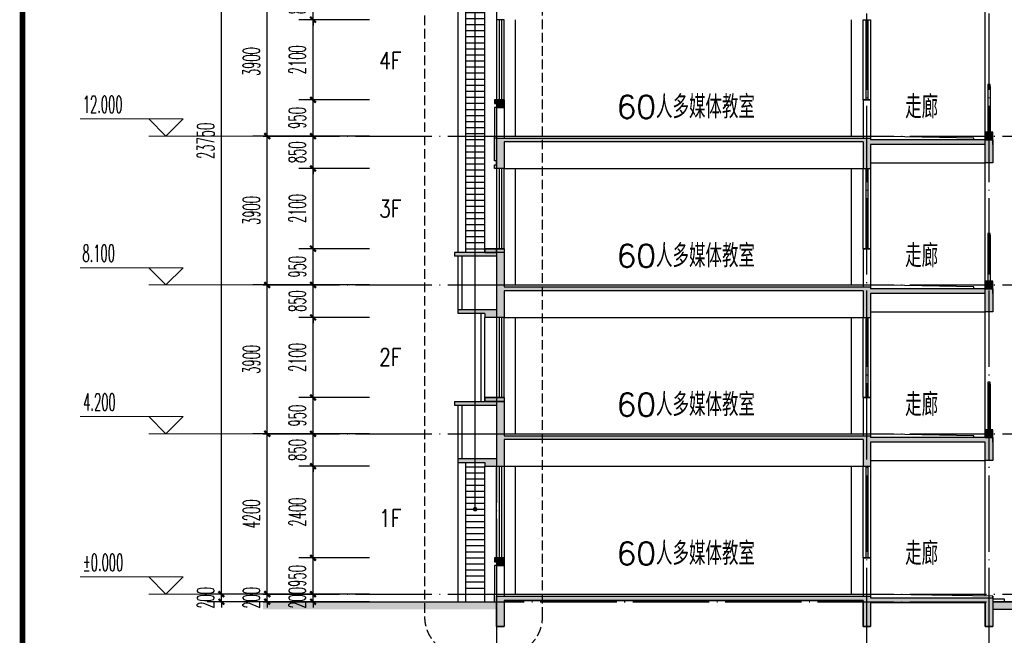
# Model space of a CAD drawing. Extents: x 1779708 to 7299578, y -1121471 to 88434.
# Tile 604 of 656: x 5621164 to 5646946, y -1006638 to -990508. Entities that reach past the tile are written whole.
import ezdxf

# ---------------------------------------------------------------- set-up
doc = ezdxf.new("R2010")
doc.units = 0
doc.header["$LTSCALE"] = 1000
doc.header["$MEASUREMENT"] = 0
doc.linetypes.add('DASH', pattern=[0.35, 0.25, -0.1])
doc.linetypes.add('DOTE', pattern=[2.42, 2, -0.2, 0.02, -0.2])
doc.layers.get('0').update_dxf_attribs({"linetype": 'CONTINUOUS'})
doc.layers.get('Defpoints').update_dxf_attribs({"linetype": 'CONTINUOUS'})
doc.layers.add('DIM_ELEV', color=3, linetype='CONTINUOUS', lineweight=13)
for name, color, linetype in [('DIM_IDEN', 3, 'CONTINUOUS'), ('DIM_LEAD', 3, 'CONTINUOUS'), ('DOTE', 1, 'DOTE'), ('PUB_DIM', 3, 'CONTINUOUS'), ('PUB_TEXT', 7, 'CONTINUOUS'), ('PUB_TITLE', 4, 'CONTINUOUS'), ('SPACE', 7, 'CONTINUOUS'), ('WALL', 255, 'CONTINUOUS'), ('WINDOW', 2, 'CONTINUOUS'), ('修改', 6, 'CONTINUOUS'), ('可见线', 6, 'CONTINUOUS'), ('填充细线', 8, 'CONTINUOUS'), ('栏杆', 6, 'CONTINUOUS'), ('立面中线', 140, 'CONTINUOUS'), ('立面细线', 114, 'CONTINUOUS')]:
    doc.layers.add(name, color=color, linetype=linetype)
doc.styles.add('_TCH_DIM', font='SIMPLEX.shx', dxfattribs={"width": 0.7, "bigfont": 'GBCBIG.shx'})
doc.styles.add('_TCH_DIM_T3', font='SIMPLEX.shx', dxfattribs={"width": 0.494118, "bigfont": 'GBCBIG.shx'})
doc.styles.add('_TCH_SPACE', font='SIMPLEX', dxfattribs={"height": 5, "bigfont": 'GBCBIG'})
doc.styles.add('dim_font', font='SIMPLEX.shx', dxfattribs={"width": 0.8})
doc.dimstyles.new('_TCH_ARCH&&150', dxfattribs={"dimtxt": 446.25, "dimasz": 150, "dimexe": 375, "dimexo": 450, "dimgap": 189.375, "dimtad": 1, "dimdec": 0, "dimzin": 0, "dimdsep": 46, "dimtxsty": '_TCH_DIM_T3', "dimblk": 'ARCHTICK', "dimcen": 0.09, "dimdle": 225, "dimclrt": 7, "dimazin": 2, "dimtfac": 1, "dimtdec": 0, "dimtix": 1, "dimtmove": 2, "dimatfit": 3, "dimfxl": 250, "dimtolj": 1, "dimtzin": 0, "dimarcsym": 0})
pattern_1 = [(180, (-145043.2, 496534.65), (-1e-14, -158.75), [])]

# ---------------------------------------------------------------- blocks, each defined once
blk = doc.blocks.new('A$C36B43F05')
at = {"layer": 'PUB_TITLE', "const_width": 150}
blk.add_lwpolyline([(1500, 1500), (124650, 1500), (124650, 174600), (1500, 174600)], close=True, dxfattribs=at)
blk = doc.blocks.new('_ArchTick')
at = {"color": 0, "linetype": 'ByBlock', "const_width": 0.4}
blk.add_lwpolyline([(-0.5, -0.5), (0.5, 0.5)], dxfattribs=at)
blk = doc.blocks.new('*D286')
at = {"layer": 'Defpoints', "color": 0, "transparency": 16777216}
for p in [(5626445, -1005558), (5628378, -1005558), (5628378, -1005758)]:
    blk.add_point(p, dxfattribs=at)
at = {"layer": 'PUB_DIM', "color": 0, "lineweight": -2, "transparency": 16777216}
for p, q in [((5626445, -1005558), (5626445, -1005408)), ((5627928, -1005558), (5626070, -1005558)), ((5626445, -1005758), (5626445, -1005558)), ((5627928, -1005758), (5626070, -1005758)), ((5626445, -1005758), (5626445, -1005908))]:
    blk.add_line(p, q, dxfattribs=at)
at = {"layer": 'PUB_DIM', "color": 0, "lineweight": -2, "transparency": 16777216, "xscale": 150, "yscale": 150, "zscale": 150}
for p, rotation in [((5626445, -1005558), 270), ((5626445, -1005758), 90)]:
    blk.add_blockref('_ArchTick', p, dxfattribs=dict(at, rotation=rotation))
at = {"layer": 'PUB_DIM', "color": 7, "transparency": 16777216, "insert": (5626033, -1005658), "char_height": 446.2, "attachment_point": 5, "rotation": 90, "style": '_TCH_DIM_T3'}
blk.add_mtext('\\A1;200', dxfattribs=at)
blk = doc.blocks.new('*D287')
at = {"layer": 'Defpoints', "color": 0, "transparency": 16777216}
for p in [(5626445, -981808), (5628378, -981808), (5628378, -1005558)]:
    blk.add_point(p, dxfattribs=at)
at = {"layer": 'PUB_DIM', "color": 0, "lineweight": -2, "transparency": 16777216}
for p, q in [((5626445, -1005783), (5626445, -981583)), ((5627928, -981808), (5626070, -981808)), ((5627928, -1005558), (5626070, -1005558))]:
    blk.add_line(p, q, dxfattribs=at)
at = {"layer": 'PUB_DIM', "color": 0, "lineweight": -2, "transparency": 16777216, "xscale": 150, "yscale": 150, "zscale": 150}
for p, rotation in [((5626445, -981808), 90), ((5626445, -1005558), 270)]:
    blk.add_blockref('_ArchTick', p, dxfattribs=dict(at, rotation=rotation))
at = {"layer": 'PUB_DIM', "color": 7, "transparency": 16777216, "insert": (5626033, -993683), "char_height": 446.2, "attachment_point": 5, "rotation": 90, "style": '_TCH_DIM_T3'}
blk.add_mtext('\\A1;23750', dxfattribs=at)
blk = doc.blocks.new('*D288')
at = {"layer": 'Defpoints', "color": 0, "transparency": 16777216}
for p in [(5627645, -1005558), (5629578, -1005558), (5629578, -1005758)]:
    blk.add_point(p, dxfattribs=at)
at = {"layer": 'PUB_DIM', "color": 0, "lineweight": -2, "transparency": 16777216}
for p, q in [((5627645, -1005558), (5627645, -1005408)), ((5629128, -1005558), (5627270, -1005558)), ((5627645, -1005758), (5627645, -1005558)), ((5629128, -1005758), (5627270, -1005758)), ((5627645, -1005758), (5627645, -1005908))]:
    blk.add_line(p, q, dxfattribs=at)
at = {"layer": 'PUB_DIM', "color": 0, "lineweight": -2, "transparency": 16777216, "xscale": 150, "yscale": 150, "zscale": 150}
for p, rotation in [((5627645, -1005558), 270), ((5627645, -1005758), 90)]:
    blk.add_blockref('_ArchTick', p, dxfattribs=dict(at, rotation=rotation))
at = {"layer": 'PUB_DIM', "color": 7, "transparency": 16777216, "insert": (5627233, -1005658), "char_height": 446.2, "attachment_point": 5, "rotation": 90, "style": '_TCH_DIM_T3'}
blk.add_mtext('\\A1;200', dxfattribs=at)
blk = doc.blocks.new('*D289')
at = {"layer": 'Defpoints', "color": 0, "transparency": 16777216}
for p in [(5627645, -1001358), (5629578, -1001358), (5629578, -1005558)]:
    blk.add_point(p, dxfattribs=at)
at = {"layer": 'PUB_DIM', "color": 0, "lineweight": -2, "transparency": 16777216}
for p, q in [((5629128, -1001358), (5627270, -1001358)), ((5627645, -1005783), (5627645, -1001133)), ((5629128, -1005558), (5627270, -1005558))]:
    blk.add_line(p, q, dxfattribs=at)
at = {"layer": 'PUB_DIM', "color": 0, "lineweight": -2, "transparency": 16777216, "xscale": 150, "yscale": 150, "zscale": 150}
for p, rotation in [((5627645, -1001358), 90), ((5627645, -1005558), 270)]:
    blk.add_blockref('_ArchTick', p, dxfattribs=dict(at, rotation=rotation))
at = {"layer": 'PUB_DIM', "color": 7, "transparency": 16777216, "insert": (5627233, -1003458), "char_height": 446.2, "attachment_point": 5, "rotation": 90, "style": '_TCH_DIM_T3'}
blk.add_mtext('\\A1;4200', dxfattribs=at)
blk = doc.blocks.new('*D290')
at = {"layer": 'Defpoints', "color": 0, "transparency": 16777216}
for p in [(5627645, -997458), (5629578, -997458), (5629578, -1001358)]:
    blk.add_point(p, dxfattribs=at)
at = {"layer": 'PUB_DIM', "color": 0, "lineweight": -2, "transparency": 16777216}
for p, q in [((5627645, -1001583), (5627645, -997233)), ((5629128, -997458), (5627270, -997458)), ((5629128, -1001358), (5627270, -1001358))]:
    blk.add_line(p, q, dxfattribs=at)
at = {"layer": 'PUB_DIM', "color": 0, "lineweight": -2, "transparency": 16777216, "xscale": 150, "yscale": 150, "zscale": 150}
for p, rotation in [((5627645, -997458), 90), ((5627645, -1001358), 270)]:
    blk.add_blockref('_ArchTick', p, dxfattribs=dict(at, rotation=rotation))
at = {"layer": 'PUB_DIM', "color": 7, "transparency": 16777216, "insert": (5627233, -999408), "char_height": 446.2, "attachment_point": 5, "rotation": 90, "style": '_TCH_DIM_T3'}
blk.add_mtext('\\A1;3900', dxfattribs=at)
blk = doc.blocks.new('*D291')
at = {"layer": 'Defpoints', "color": 0, "transparency": 16777216}
for p in [(5627645, -993558), (5629578, -993558), (5629578, -997458)]:
    blk.add_point(p, dxfattribs=at)
at = {"layer": 'PUB_DIM', "color": 0, "lineweight": -2, "transparency": 16777216}
for p, q in [((5627645, -997683), (5627645, -993333)), ((5629128, -993558), (5627270, -993558)), ((5629128, -997458), (5627270, -997458))]:
    blk.add_line(p, q, dxfattribs=at)
at = {"layer": 'PUB_DIM', "color": 0, "lineweight": -2, "transparency": 16777216, "xscale": 150, "yscale": 150, "zscale": 150}
for p, rotation in [((5627645, -993558), 90), ((5627645, -997458), 270)]:
    blk.add_blockref('_ArchTick', p, dxfattribs=dict(at, rotation=rotation))
at = {"layer": 'PUB_DIM', "color": 7, "transparency": 16777216, "insert": (5627233, -995508), "char_height": 446.2, "attachment_point": 5, "rotation": 90, "style": '_TCH_DIM_T3'}
blk.add_mtext('\\A1;3900', dxfattribs=at)
blk = doc.blocks.new('*D292')
at = {"layer": 'Defpoints', "color": 0, "transparency": 16777216}
for p in [(5627645, -989658), (5629578, -989658), (5629578, -993558)]:
    blk.add_point(p, dxfattribs=at)
at = {"layer": 'PUB_DIM', "color": 0, "lineweight": -2, "transparency": 16777216}
for p, q in [((5627645, -993783), (5627645, -989433)), ((5629128, -989658), (5627270, -989658)), ((5629128, -993558), (5627270, -993558))]:
    blk.add_line(p, q, dxfattribs=at)
at = {"layer": 'PUB_DIM', "color": 0, "lineweight": -2, "transparency": 16777216, "xscale": 150, "yscale": 150, "zscale": 150}
for p, rotation in [((5627645, -989658), 90), ((5627645, -993558), 270)]:
    blk.add_blockref('_ArchTick', p, dxfattribs=dict(at, rotation=rotation))
at = {"layer": 'PUB_DIM', "color": 7, "transparency": 16777216, "insert": (5627233, -991608), "char_height": 446.2, "attachment_point": 5, "rotation": 90, "style": '_TCH_DIM_T3'}
blk.add_mtext('\\A1;3900', dxfattribs=at)
blk = doc.blocks.new('*D3740')
at = {"layer": 'Defpoints', "color": 0, "transparency": 16777216}
for p in [(5628845, -1005558), (5630778, -1005558), (5630778, -1005758)]:
    blk.add_point(p, dxfattribs=at)
at = {"layer": 'PUB_DIM', "color": 0, "lineweight": -2, "transparency": 16777216}
for p, q in [((5628845, -1005558), (5628845, -1005408)), ((5630328, -1005558), (5628470, -1005558)), ((5628845, -1005758), (5628845, -1005558)), ((5630328, -1005758), (5628470, -1005758)), ((5628845, -1005758), (5628845, -1005908))]:
    blk.add_line(p, q, dxfattribs=at)
at = {"layer": 'PUB_DIM', "color": 0, "lineweight": -2, "transparency": 16777216, "xscale": 150, "yscale": 150, "zscale": 150}
for p, rotation in [((5628845, -1005558), 270), ((5628845, -1005758), 90)]:
    blk.add_blockref('_ArchTick', p, dxfattribs=dict(at, rotation=rotation))
at = {"layer": 'PUB_DIM', "color": 7, "transparency": 16777216, "insert": (5628433, -1005658), "char_height": 446.2, "attachment_point": 5, "rotation": 90, "style": '_TCH_DIM_T3'}
blk.add_mtext('\\A1;200', dxfattribs=at)
blk = doc.blocks.new('*D3741')
at = {"layer": 'Defpoints', "color": 0, "transparency": 16777216}
for p in [(5628845, -1004608), (5630778, -1004608), (5630778, -1005558)]:
    blk.add_point(p, dxfattribs=at)
at = {"layer": 'PUB_DIM', "color": 0, "lineweight": -2, "transparency": 16777216}
for p, q in [((5628845, -1005783), (5628845, -1004383)), ((5630328, -1004608), (5628470, -1004608)), ((5630328, -1005558), (5628470, -1005558))]:
    blk.add_line(p, q, dxfattribs=at)
at = {"layer": 'PUB_DIM', "color": 0, "lineweight": -2, "transparency": 16777216, "xscale": 150, "yscale": 150, "zscale": 150}
for p, rotation in [((5628845, -1004608), 90), ((5628845, -1005558), 270)]:
    blk.add_blockref('_ArchTick', p, dxfattribs=dict(at, rotation=rotation))
at = {"layer": 'PUB_DIM', "color": 7, "transparency": 16777216, "insert": (5628433, -1005083), "char_height": 446.2, "attachment_point": 5, "rotation": 90, "style": '_TCH_DIM_T3'}
blk.add_mtext('\\A1;950', dxfattribs=at)
blk = doc.blocks.new('*D3742')
at = {"layer": 'Defpoints', "color": 0, "transparency": 16777216}
for p in [(5628845, -1002208), (5630778, -1002208), (5630778, -1004608)]:
    blk.add_point(p, dxfattribs=at)
at = {"layer": 'PUB_DIM', "color": 0, "lineweight": -2, "transparency": 16777216}
for p, q in [((5628845, -1004833), (5628845, -1001983)), ((5630328, -1002208), (5628470, -1002208)), ((5630328, -1004608), (5628470, -1004608))]:
    blk.add_line(p, q, dxfattribs=at)
at = {"layer": 'PUB_DIM', "color": 0, "lineweight": -2, "transparency": 16777216, "xscale": 150, "yscale": 150, "zscale": 150}
for p, rotation in [((5628845, -1002208), 90), ((5628845, -1004608), 270)]:
    blk.add_blockref('_ArchTick', p, dxfattribs=dict(at, rotation=rotation))
at = {"layer": 'PUB_DIM', "color": 7, "transparency": 16777216, "insert": (5628433, -1003408), "char_height": 446.2, "attachment_point": 5, "rotation": 90, "style": '_TCH_DIM_T3'}
blk.add_mtext('\\A1;2400', dxfattribs=at)
blk = doc.blocks.new('*D3743')
at = {"layer": 'Defpoints', "color": 0, "transparency": 16777216}
for p in [(5628845, -1001358), (5630778, -1001358), (5630778, -1002208)]:
    blk.add_point(p, dxfattribs=at)
at = {"layer": 'PUB_DIM', "color": 0, "lineweight": -2, "transparency": 16777216}
for p, q in [((5630328, -1001358), (5628470, -1001358)), ((5628845, -1001358), (5628845, -1001208)), ((5628845, -1002208), (5628845, -1001358)), ((5630328, -1002208), (5628470, -1002208)), ((5628845, -1002208), (5628845, -1002358))]:
    blk.add_line(p, q, dxfattribs=at)
at = {"layer": 'PUB_DIM', "color": 0, "lineweight": -2, "transparency": 16777216, "xscale": 150, "yscale": 150, "zscale": 150}
for p, rotation in [((5628845, -1001358), 270), ((5628845, -1002208), 90)]:
    blk.add_blockref('_ArchTick', p, dxfattribs=dict(at, rotation=rotation))
at = {"layer": 'PUB_DIM', "color": 7, "transparency": 16777216, "insert": (5628433, -1001783), "char_height": 446.2, "attachment_point": 5, "rotation": 90, "style": '_TCH_DIM_T3'}
blk.add_mtext('\\A1;850', dxfattribs=at)
blk = doc.blocks.new('*D3744')
at = {"layer": 'Defpoints', "color": 0, "transparency": 16777216}
for p in [(5628845, -1000408), (5630778, -1000408), (5630778, -1001358)]:
    blk.add_point(p, dxfattribs=at)
at = {"layer": 'PUB_DIM', "color": 0, "lineweight": -2, "transparency": 16777216}
for p, q in [((5628845, -1001583), (5628845, -1000183)), ((5630328, -1000408), (5628470, -1000408)), ((5630328, -1001358), (5628470, -1001358))]:
    blk.add_line(p, q, dxfattribs=at)
at = {"layer": 'PUB_DIM', "color": 0, "lineweight": -2, "transparency": 16777216, "xscale": 150, "yscale": 150, "zscale": 150}
for p, rotation in [((5628845, -1000408), 90), ((5628845, -1001358), 270)]:
    blk.add_blockref('_ArchTick', p, dxfattribs=dict(at, rotation=rotation))
at = {"layer": 'PUB_DIM', "color": 7, "transparency": 16777216, "insert": (5628433, -1000883), "char_height": 446.2, "attachment_point": 5, "rotation": 90, "style": '_TCH_DIM_T3'}
blk.add_mtext('\\A1;950', dxfattribs=at)
blk = doc.blocks.new('*D3745')
at = {"layer": 'Defpoints', "color": 0, "transparency": 16777216}
for p in [(5628845, -998308), (5630778, -998308), (5630778, -1000408)]:
    blk.add_point(p, dxfattribs=at)
at = {"layer": 'PUB_DIM', "color": 0, "lineweight": -2, "transparency": 16777216}
for p, q in [((5628845, -1000633), (5628845, -998083)), ((5630328, -998308), (5628470, -998308)), ((5630328, -1000408), (5628470, -1000408))]:
    blk.add_line(p, q, dxfattribs=at)
at = {"layer": 'PUB_DIM', "color": 0, "lineweight": -2, "transparency": 16777216, "xscale": 150, "yscale": 150, "zscale": 150}
for p, rotation in [((5628845, -998308), 90), ((5628845, -1000408), 270)]:
    blk.add_blockref('_ArchTick', p, dxfattribs=dict(at, rotation=rotation))
at = {"layer": 'PUB_DIM', "color": 7, "transparency": 16777216, "insert": (5628433, -999358), "char_height": 446.2, "attachment_point": 5, "rotation": 90, "style": '_TCH_DIM_T3'}
blk.add_mtext('\\A1;2100', dxfattribs=at)
blk = doc.blocks.new('*D3746')
at = {"layer": 'Defpoints', "color": 0, "transparency": 16777216}
for p in [(5628845, -997458), (5630778, -997458), (5630778, -998308)]:
    blk.add_point(p, dxfattribs=at)
at = {"layer": 'PUB_DIM', "color": 0, "lineweight": -2, "transparency": 16777216}
for p, q in [((5630328, -997458), (5628470, -997458)), ((5628845, -997458), (5628845, -997308)), ((5628845, -998308), (5628845, -997458)), ((5630328, -998308), (5628470, -998308)), ((5628845, -998308), (5628845, -998458))]:
    blk.add_line(p, q, dxfattribs=at)
at = {"layer": 'PUB_DIM', "color": 0, "lineweight": -2, "transparency": 16777216, "xscale": 150, "yscale": 150, "zscale": 150}
for p, rotation in [((5628845, -997458), 270), ((5628845, -998308), 90)]:
    blk.add_blockref('_ArchTick', p, dxfattribs=dict(at, rotation=rotation))
at = {"layer": 'PUB_DIM', "color": 7, "transparency": 16777216, "insert": (5628433, -997883), "char_height": 446.2, "attachment_point": 5, "rotation": 90, "style": '_TCH_DIM_T3'}
blk.add_mtext('\\A1;850', dxfattribs=at)
blk = doc.blocks.new('*D3747')
at = {"layer": 'Defpoints', "color": 0, "transparency": 16777216}
for p in [(5628845, -996508), (5630778, -996508), (5630778, -997458)]:
    blk.add_point(p, dxfattribs=at)
at = {"layer": 'PUB_DIM', "color": 0, "lineweight": -2, "transparency": 16777216}
for p, q in [((5628845, -997683), (5628845, -996283)), ((5630328, -996508), (5628470, -996508)), ((5630328, -997458), (5628470, -997458))]:
    blk.add_line(p, q, dxfattribs=at)
at = {"layer": 'PUB_DIM', "color": 0, "lineweight": -2, "transparency": 16777216, "xscale": 150, "yscale": 150, "zscale": 150}
for p, rotation in [((5628845, -996508), 90), ((5628845, -997458), 270)]:
    blk.add_blockref('_ArchTick', p, dxfattribs=dict(at, rotation=rotation))
at = {"layer": 'PUB_DIM', "color": 7, "transparency": 16777216, "insert": (5628433, -996983), "char_height": 446.2, "attachment_point": 5, "rotation": 90, "style": '_TCH_DIM_T3'}
blk.add_mtext('\\A1;950', dxfattribs=at)
blk = doc.blocks.new('*D3748')
at = {"layer": 'Defpoints', "color": 0, "transparency": 16777216}
for p in [(5628845, -994408), (5630778, -994408), (5630778, -996508)]:
    blk.add_point(p, dxfattribs=at)
at = {"layer": 'PUB_DIM', "color": 0, "lineweight": -2, "transparency": 16777216}
for p, q in [((5630328, -994408), (5628470, -994408)), ((5628845, -996733), (5628845, -994183)), ((5630328, -996508), (5628470, -996508))]:
    blk.add_line(p, q, dxfattribs=at)
at = {"layer": 'PUB_DIM', "color": 0, "lineweight": -2, "transparency": 16777216, "xscale": 150, "yscale": 150, "zscale": 150}
for p, rotation in [((5628845, -994408), 90), ((5628845, -996508), 270)]:
    blk.add_blockref('_ArchTick', p, dxfattribs=dict(at, rotation=rotation))
at = {"layer": 'PUB_DIM', "color": 7, "transparency": 16777216, "insert": (5628433, -995458), "char_height": 446.2, "attachment_point": 5, "rotation": 90, "style": '_TCH_DIM_T3'}
blk.add_mtext('\\A1;2100', dxfattribs=at)
blk = doc.blocks.new('*D3749')
at = {"layer": 'Defpoints', "color": 0, "transparency": 16777216}
for p in [(5628845, -993558), (5630778, -993558), (5630778, -994408)]:
    blk.add_point(p, dxfattribs=at)
at = {"layer": 'PUB_DIM', "color": 0, "lineweight": -2, "transparency": 16777216}
for p, q in [((5630328, -993558), (5628470, -993558)), ((5628845, -993558), (5628845, -993408)), ((5628845, -994408), (5628845, -993558)), ((5630328, -994408), (5628470, -994408)), ((5628845, -994408), (5628845, -994558))]:
    blk.add_line(p, q, dxfattribs=at)
at = {"layer": 'PUB_DIM', "color": 0, "lineweight": -2, "transparency": 16777216, "xscale": 150, "yscale": 150, "zscale": 150}
for p, rotation in [((5628845, -993558), 270), ((5628845, -994408), 90)]:
    blk.add_blockref('_ArchTick', p, dxfattribs=dict(at, rotation=rotation))
at = {"layer": 'PUB_DIM', "color": 7, "transparency": 16777216, "insert": (5628433, -993983), "char_height": 446.2, "attachment_point": 5, "rotation": 90, "style": '_TCH_DIM_T3'}
blk.add_mtext('\\A1;850', dxfattribs=at)
blk = doc.blocks.new('*D3750')
at = {"layer": 'Defpoints', "color": 0, "transparency": 16777216}
for p in [(5628845, -992608), (5630778, -992608), (5630778, -993558)]:
    blk.add_point(p, dxfattribs=at)
at = {"layer": 'PUB_DIM', "color": 0, "lineweight": -2, "transparency": 16777216}
for p, q in [((5628845, -993783), (5628845, -992383)), ((5630328, -992608), (5628470, -992608)), ((5630328, -993558), (5628470, -993558))]:
    blk.add_line(p, q, dxfattribs=at)
at = {"layer": 'PUB_DIM', "color": 0, "lineweight": -2, "transparency": 16777216, "xscale": 150, "yscale": 150, "zscale": 150}
for p, rotation in [((5628845, -992608), 90), ((5628845, -993558), 270)]:
    blk.add_blockref('_ArchTick', p, dxfattribs=dict(at, rotation=rotation))
at = {"layer": 'PUB_DIM', "color": 7, "transparency": 16777216, "insert": (5628433, -993083), "char_height": 446.2, "attachment_point": 5, "rotation": 90, "style": '_TCH_DIM_T3'}
blk.add_mtext('\\A1;950', dxfattribs=at)
blk = doc.blocks.new('*D3751')
at = {"layer": 'Defpoints', "color": 0, "transparency": 16777216}
for p in [(5628845, -990508), (5630778, -990508), (5630778, -992608)]:
    blk.add_point(p, dxfattribs=at)
at = {"layer": 'PUB_DIM', "color": 0, "lineweight": -2, "transparency": 16777216}
for p, q in [((5628845, -992833), (5628845, -990283)), ((5630328, -990508), (5628470, -990508)), ((5630328, -992608), (5628470, -992608))]:
    blk.add_line(p, q, dxfattribs=at)
at = {"layer": 'PUB_DIM', "color": 0, "lineweight": -2, "transparency": 16777216, "xscale": 150, "yscale": 150, "zscale": 150}
for p, rotation in [((5628845, -990508), 90), ((5628845, -992608), 270)]:
    blk.add_blockref('_ArchTick', p, dxfattribs=dict(at, rotation=rotation))
at = {"layer": 'PUB_DIM', "color": 7, "transparency": 16777216, "insert": (5628433, -991558), "char_height": 446.2, "attachment_point": 5, "rotation": 90, "style": '_TCH_DIM_T3'}
blk.add_mtext('\\A1;2100', dxfattribs=at)
blk = doc.blocks.new('*D3752')
at = {"layer": 'Defpoints', "color": 0, "transparency": 16777216}
for p in [(5628845, -989658), (5630778, -989658), (5630778, -990508)]:
    blk.add_point(p, dxfattribs=at)
at = {"layer": 'PUB_DIM', "color": 0, "lineweight": -2, "transparency": 16777216}
for p, q in [((5628845, -989658), (5628845, -989508)), ((5630328, -989658), (5628470, -989658)), ((5628845, -990508), (5628845, -989658)), ((5630328, -990508), (5628470, -990508)), ((5628845, -990508), (5628845, -990658))]:
    blk.add_line(p, q, dxfattribs=at)
at = {"layer": 'PUB_DIM', "color": 0, "lineweight": -2, "transparency": 16777216, "xscale": 150, "yscale": 150, "zscale": 150}
for p, rotation in [((5628845, -989658), 270), ((5628845, -990508), 90)]:
    blk.add_blockref('_ArchTick', p, dxfattribs=dict(at, rotation=rotation))
at = {"layer": 'PUB_DIM', "color": 7, "transparency": 16777216, "insert": (5628433, -990083), "char_height": 446.2, "attachment_point": 5, "rotation": 90, "style": '_TCH_DIM_T3'}
blk.add_mtext('\\A1;850', dxfattribs=at)

msp = doc.modelspace()

# ---------------------------------------------------------------- hatches: boundary and pattern name
at = {"layer": 'WALL'}
h = msp.add_hatch(color=256, dxfattribs=at)
h.paths.add_polyline_path([(5633846.1, -992608.3), (5633646.1, -992608.3), (5633646.1, -992808.3), (5633846.1, -992808.3)])
h.paths.add_polyline_path([(5633646.1, -992608.3), (5633596.1, -992608.3), (5633596.1, -992708.3), (5633646.1, -992708.3)])
h = msp.add_hatch(color=256, dxfattribs=at)
h.paths.add_polyline_path([(5633646.1, -993608.3), (5633596.1, -993608.3), (5633596.1, -994208.3), (5633646.1, -994208.3)])
h.paths.add_polyline_path([(5633646.1, -994308.3), (5633596.1, -994308.3), (5633596.1, -994408.3), (5633646.1, -994408.3)])
for points in [[(5646446.1, -994258.3), (5646646.1, -994258.3), (5646646.1, -993658.3), (5643446.1, -993658.3), (5643446.1, -993608.3), (5633646.1, -993608.3), (5633646.1, -994408.3), (5633846.1, -994408.3), (5633846.1, -993708.3), (5643246.1, -993708.3), (5643246.1, -994408.3), (5643446.1, -994408.3), (5643446.1, -993778.3), (5646446.1, -993778.3)], [(5646646.1, -993458.3), (5646446.1, -993458.3), (5646446.1, -993658.3), (5646646.1, -993658.3)], [(5646446.1, -998158.3), (5646646.1, -998158.3), (5646646.1, -997558.3), (5643446.1, -997558.3), (5643446.1, -997508.3), (5633846.1, -997508.3), (5633846.1, -996608.3), (5632546.1, -996608.3), (5632546.1, -996708.3), (5633646.1, -996708.3), (5633646.1, -998108.3), (5632646.1, -998108.3), (5632646.1, -998208.3), (5633346.1, -998208.3), (5633346.1, -998308.3), (5633846.1, -998308.3), (5633846.1, -997608.3), (5643246.1, -997608.3), (5643246.1, -998308.3), (5643446.1, -998308.3), (5643446.1, -997678.3), (5646446.1, -997678.3)], [(5633346.1, -996508.3), (5633846.1, -996508.3), (5633846.1, -996608.3), (5633346.1, -996608.3)], [(5646646.1, -997358.3), (5646446.1, -997358.3), (5646446.1, -997558.3), (5646646.1, -997558.3)], [(5646446.1, -1002058.3), (5646646.1, -1002058.3), (5646646.1, -1001458.3), (5643446.1, -1001458.3), (5643446.1, -1001408.3), (5633846.1, -1001408.3), (5633846.1, -1000508.3), (5632546.1, -1000508.3), (5632546.1, -1000608.3), (5633646.1, -1000608.3), (5633646.1, -1002008.3), (5632646.1, -1002008.3), (5632646.1, -1002108.3), (5633346.1, -1002108.3), (5633346.1, -1002208.3), (5633846.1, -1002208.3), (5633846.1, -1001508.3), (5643246.1, -1001508.3), (5643246.1, -1002208.3), (5643446.1, -1002208.3), (5643446.1, -1001578.3), (5646446.1, -1001578.3)], [(5633346.1, -1000408.3), (5633846.1, -1000408.3), (5633846.1, -1000508.3), (5633346.1, -1000508.3)], [(5646646.1, -1001258.3), (5646446.1, -1001258.3), (5646446.1, -1001458.3), (5646646.1, -1001458.3)], [(5643446.1, -1005778.3), (5646446.1, -1005778.3), (5646446.1, -1006408.3), (5646646.1, -1006408.3), (5646646.1, -1005658.3), (5646446.1, -1005658.3), (5643446.1, -1005658.3), (5643446.1, -1005608.3), (5633646.1, -1005608.3), (5633646.1, -1006408.3), (5633846.1, -1006408.3), (5633846.1, -1005728.3), (5643246.1, -1005728.3), (5643246.1, -1006408.3), (5643446.1, -1006408.3)]]:
    msp.add_hatch(color=256, dxfattribs=at).paths.add_polyline_path(points)
h = msp.add_hatch(color=256, dxfattribs=at)
h.paths.add_polyline_path([(5633846.1, -1004608.3), (5633646.1, -1004608.3), (5633646.1, -1004808.3), (5633846.1, -1004808.3)])
h.paths.add_polyline_path([(5633646.1, -1004608.3), (5633596.1, -1004608.3), (5633596.1, -1004708.3), (5633646.1, -1004708.3)])
at = {"layer": '填充细线'}
msp.add_hatch(color=256, dxfattribs=at).paths.add_polyline_path([(5643246.1, -1005728.3), (5633846.1, -1005728.3), (5633846.1, -1006408.3), (5633646.1, -1006408.3), (5633646.1, -1005608.3), (5643446.1, -1005608.3), (5643446.1, -1005658.3), (5646646.1, -1005658.3), (5646646.1, -1006408.3), (5646446.1, -1006408.3), (5646446.1, -1005778.3), (5643446.1, -1005778.3), (5643446.1, -1006408.3), (5643246.1, -1006408.3)])
at = {"layer": '立面细线'}
h = msp.add_hatch(dxfattribs=at)
h.set_pattern_fill('ANSI31', color=256, scale=100, angle=135, style=0)
h.set_pattern_definition(pattern_1)
h.paths.add_polyline_path([(5633346.1, -982608.3), (5632846.1, -982608.3), (5632846.1, -996608.3), (5633346.1, -996608.3)])
h = msp.add_hatch(dxfattribs=at)
h.set_pattern_fill('ANSI31', color=256, scale=100, angle=135, style=0)
h.set_pattern_definition(pattern_1)
h.paths.add_polyline_path([(5633346.1, -1002208.3), (5633346.1, -1002108.3), (5632846.1, -1002108.3), (5632846.1, -1005558.3), (5633346.1, -1005558.3)])

# ---------------------------------------------------------------- linework, layer by layer
at = {"layer": 'DIM_ELEV'}
for p, q in [((5625445.1, -993108.3), (5622745.1, -993108.3)), ((5624995.1, -993558.3), (5624545.1, -993108.3)), ((5624995.1, -993558.3), (5625445.1, -993108.3)), ((5627470.1, -993558.3), (5624545.1, -993558.3)), ((5625445.1, -997008.3), (5622745.1, -997008.3)), ((5624995.1, -997458.3), (5624545.1, -997008.3)), ((5624995.1, -997458.3), (5625445.1, -997008.3)), ((5627470.1, -997458.3), (5624545.1, -997458.3)), ((5625445.1, -1000908.3), (5622745.1, -1000908.3)), ((5624995.1, -1001358.3), (5624545.1, -1000908.3)), ((5624995.1, -1001358.3), (5625445.1, -1000908.3)), ((5627470.1, -1001358.3), (5624545.1, -1001358.3)), ((5625445.1, -1005108.3), (5622745.1, -1005108.3)), ((5624995.1, -1005558.3), (5624545.1, -1005108.3)), ((5624995.1, -1005558.3), (5625445.1, -1005108.3)), ((5627470.1, -1005558.3), (5624545.1, -1005558.3))]:
    msp.add_line(p, q, dxfattribs=at)
at = {"layer": 'DIM_IDEN', "linetype": 'DASH'}
msp.add_lwpolyline([(5632766.3, -1007152.6), (5633854, -1007152.6, 0.4142136), (5634854, -1006152.6), (5634854, -980598.4, 0.4142136), (5633854, -979598.4), (5632766.3, -979598.4, 0.4142136), (5631766.3, -980598.4), (5631766.3, -1006152.6, 0.4142136)], format="xyb", close=True, dxfattribs=at)
at = {"layer": 'DIM_LEAD'}
msp.add_line((5633088.9, -1003333.5), (5633088.9, -978604.8), dxfattribs=at)
at = {"layer": 'DIM_LEAD', "const_width": 60}
msp.add_lwpolyline([(5633088.9, -1003363.5, 1), (5633088.9, -1003303.5, 1)], format="xyb", close=True, dxfattribs=at)
at = {"layer": 'DOTE'}
for p, q in [((5633646.1, -981808.3), (5633646.1, -1006867.3)), ((5643346.1, -1006867.3), (5643346.1, -981808.3)), ((5646546.1, -1006867.3), (5646546.1, -981808.3)), ((5627535.8, -993558.3), (5777756.3, -993558.3)), ((5627535.8, -997458.3), (5777756.3, -997458.3)), ((5627535.8, -1001358.3), (5777756.3, -1001358.3)), ((5627535.8, -1005558.3), (5777756.3, -1005558.3)), ((5627535.8, -1005758.3), (5777756.3, -1005758.3)), ((5627535.8, -1005758.3), (5777756.3, -1005758.3))]:
    msp.add_line(p, q, dxfattribs=at)
at = {"layer": 'WALL'}
for p, q in [((5633646.1, -992608.3), (5633646.1, -994408.3)), ((5633846.1, -992608.3), (5633646.1, -992608.3)), ((5633646.1, -992808.3), (5633846.1, -992808.3)), ((5633846.1, -992608.3), (5633846.1, -993608.3)), ((5643246.1, -992608.3), (5643246.1, -993608.3)), ((5643246.1, -992608.3), (5643446.1, -992608.3)), ((5643446.1, -992608.3), (5643446.1, -993658.3)), ((5633646.1, -993608.3), (5633596.1, -993608.3)), ((5633646.1, -993608.3), (5643446.1, -993608.3)), ((5646646.1, -993458.3), (5646446.1, -993458.3)), ((5646446.1, -993458.3), (5646446.1, -993658.3)), ((5646646.1, -993778.3), (5646646.1, -993458.3)), ((5633846.1, -993708.3), (5633846.1, -994408.3)), ((5643246.1, -993708.3), (5633846.1, -993708.3)), ((5643246.1, -993708.3), (5643246.1, -994408.3)), ((5646646.1, -993658.3), (5643446.1, -993658.3)), ((5643446.1, -993778.3), (5643446.1, -994408.3)), ((5646446.1, -993778.3), (5643446.1, -993778.3)), ((5633846.1, -994408.3), (5633646.1, -994408.3)), ((5643246.1, -994408.3), (5643446.1, -994408.3)), ((5633846.1, -996608.3), (5632546.1, -996608.3)), ((5632546.1, -996608.3), (5632546.1, -996708.3)), ((5633646.1, -996708.3), (5632546.1, -996708.3)), ((5632646.1, -998208.3), (5632646.1, -996708.3)), ((5632746.1, -998108.3), (5632746.1, -996708.3)), ((5633646.1, -996508.3), (5633646.1, -996608.3)), ((5633846.1, -996508.3), (5633646.1, -996508.3)), ((5633646.1, -996708.3), (5633646.1, -998108.3)), ((5633846.1, -996508.3), (5633846.1, -997508.3)), ((5643246.1, -996508.3), (5643246.1, -997508.3)), ((5643246.1, -996508.3), (5643446.1, -996508.3)), ((5643446.1, -996508.3), (5643446.1, -997558.3)), ((5646646.1, -997358.3), (5646446.1, -997358.3)), ((5646446.1, -997358.3), (5646446.1, -997558.3)), ((5646646.1, -997678.3), (5646646.1, -997358.3)), ((5633846.1, -997508.3), (5643446.1, -997508.3)), ((5633846.1, -997608.3), (5633846.1, -998308.3)), ((5643246.1, -997608.3), (5633846.1, -997608.3)), ((5643246.1, -997608.3), (5643246.1, -998308.3)), ((5646646.1, -997558.3), (5643446.1, -997558.3)), ((5643446.1, -997678.3), (5643446.1, -998308.3)), ((5646446.1, -997678.3), (5643446.1, -997678.3)), ((5633646.1, -998108.3), (5632646.1, -998108.3)), ((5633346.1, -998208.3), (5632646.1, -998208.3)), ((5633346.1, -998208.3), (5633346.1, -998308.3)), ((5633846.1, -998308.3), (5633346.1, -998308.3)), ((5643246.1, -998308.3), (5643446.1, -998308.3)), ((5632546.1, -1000508.3), (5633846.1, -1000508.3)), ((5632546.1, -1000508.3), (5632546.1, -1000608.3)), ((5633646.1, -1000408.3), (5633646.1, -1000508.3)), ((5633846.1, -1000408.3), (5633646.1, -1000408.3)), ((5633846.1, -1000408.3), (5633846.1, -1001408.3)), ((5643246.1, -1000408.3), (5643246.1, -1001408.3)), ((5643246.1, -1000408.3), (5643446.1, -1000408.3)), ((5643446.1, -1000408.3), (5643446.1, -1001458.3)), ((5632546.1, -1000608.3), (5633646.1, -1000608.3)), ((5632646.1, -1002108.3), (5632646.1, -1000608.3)), ((5632746.1, -1002008.3), (5632746.1, -1000608.3)), ((5633646.1, -1000608.3), (5633646.1, -1002008.3)), ((5646646.1, -1001258.3), (5646446.1, -1001258.3)), ((5646446.1, -1001258.3), (5646446.1, -1001458.3)), ((5646646.1, -1001578.3), (5646646.1, -1001258.3)), ((5633846.1, -1001408.3), (5643446.1, -1001408.3)), ((5633846.1, -1001508.3), (5633846.1, -1002208.3)), ((5643246.1, -1001508.3), (5633846.1, -1001508.3)), ((5643246.1, -1001508.3), (5643246.1, -1002208.3)), ((5646646.1, -1001458.3), (5643446.1, -1001458.3)), ((5643446.1, -1001578.3), (5643446.1, -1002208.3)), ((5646446.1, -1001578.3), (5643446.1, -1001578.3)), ((5632646.1, -1002008.3), (5633646.1, -1002008.3)), ((5632646.1, -1002108.3), (5633346.1, -1002108.3)), ((5632646.1, -1002108.3), (5633346.1, -1002108.3)), ((5633346.1, -1002108.3), (5633346.1, -1002208.3)), ((5633346.1, -1002208.3), (5633846.1, -1002208.3)), ((5643246.1, -1002208.3), (5643446.1, -1002208.3)), ((5633646.1, -1004608.3), (5633646.1, -1006408.3)), ((5633646.1, -1004608.3), (5633846.1, -1004608.3)), ((5633846.1, -1004608.3), (5633846.1, -1005608.3)), ((5643246.1, -1004608.3), (5643246.1, -1005608.3)), ((5643246.1, -1004608.3), (5643446.1, -1004608.3)), ((5643446.1, -1004608.3), (5643446.1, -1005658.3)), ((5633646.1, -1004808.3), (5633846.1, -1004808.3)), ((5633646.1, -1005608.3), (5643446.1, -1005608.3)), ((5633846.1, -1005728.3), (5633846.1, -1006408.3)), ((5633846.1, -1005728.3), (5643246.1, -1005728.3)), ((5643246.1, -1005728.3), (5643246.1, -1006408.3)), ((5643446.1, -1005658.3), (5646646.1, -1005658.3)), ((5646646.1, -1005658.3), (5646646.1, -1006408.3)), ((5643446.1, -1005778.3), (5643446.1, -1006408.3)), ((5643446.1, -1005778.3), (5646446.1, -1005778.3)), ((5646446.1, -1005778.3), (5646446.1, -1006408.3)), ((5671646.1, -1005758.3), (5646646.1, -1005758.3)), ((5671646.1, -1005958.3), (5646646.1, -1005958.3)), ((5633646.1, -1006408.3), (5633846.1, -1006408.3)), ((5643246.1, -1006408.3), (5643446.1, -1006408.3)), ((5646446.1, -1006408.3), (5646646.1, -1006408.3))]:
    msp.add_line(p, q, dxfattribs=at)
for points in [[(5633646.1, -992608.3), (5633596.1, -992608.3), (5633596.1, -992708.3), (5633646.1, -992708.3), (5633646.1, -992808.3), (5633596.1, -992808.3), (5633596.1, -993558.3)], [(5633646.1, -994408.3), (5633596.1, -994408.3), (5633596.1, -994308.3), (5633646.1, -994308.3), (5633646.1, -994208.3), (5633596.1, -994208.3), (5633596.1, -993558.3)], [(5646446.1, -993658.3), (5646646.1, -993658.3), (5646646.1, -994258.3), (5646446.1, -994258.3), (5646446.1, -993778.3)], [(5633646.1, -996508.3), (5633346.1, -996508.3), (5633346.1, -996608.3)], [(5646446.1, -997558.3), (5646646.1, -997558.3), (5646646.1, -998158.3), (5646446.1, -998158.3), (5646446.1, -997678.3)], [(5633646.1, -1000408.3), (5633346.1, -1000408.3), (5633346.1, -1000508.3)], [(5646446.1, -1001458.3), (5646646.1, -1001458.3), (5646646.1, -1002058.3), (5646446.1, -1002058.3), (5646446.1, -1001578.3)], [(5633646.1, -1004608.3), (5633596.1, -1004608.3), (5633596.1, -1004708.3), (5633646.1, -1004708.3), (5633646.1, -1004808.3), (5633596.1, -1004808.3), (5633596.1, -1005558.3)], [(5633596.1, -1005758.3), (5633596.1, -1005558.3)]]:
    msp.add_lwpolyline(points, dxfattribs=at)
for points in [[(5633646.1, -996508.3), (5633346.1, -996508.3), (5633346.1, -996608.3), (5633646.1, -996608.3)], [(5633346.1, -996508.3), (5633846.1, -996508.3), (5633846.1, -996608.3), (5633346.1, -996608.3)], [(5633346.1, -1000408.3), (5633846.1, -1000408.3), (5633846.1, -1000508.3), (5633346.1, -1000508.3)]]:
    msp.add_lwpolyline(points, close=True, dxfattribs=at)
at = {"layer": 'WINDOW'}
for p, q in [((5633716.1, -990508.3), (5633716.1, -992608.3)), ((5633776.1, -990508.3), (5633776.1, -992608.3)), ((5643316.1, -990508.3), (5643316.1, -992608.3)), ((5643376.1, -990508.3), (5643376.1, -992608.3)), ((5633716.1, -994408.3), (5633716.1, -996508.3)), ((5633776.1, -994408.3), (5633776.1, -996508.3)), ((5643316.1, -994408.3), (5643316.1, -996508.3)), ((5643376.1, -994408.3), (5643376.1, -996508.3)), ((5633716.1, -998308.3), (5633716.1, -1000408.3)), ((5633776.1, -998308.3), (5633776.1, -1000408.3)), ((5643316.1, -998308.3), (5643316.1, -1000408.3)), ((5643376.1, -998308.3), (5643376.1, -1000408.3)), ((5633716.1, -1002208.3), (5633716.1, -1004608.3)), ((5633776.1, -1002208.3), (5633776.1, -1004608.3)), ((5643316.1, -1002208.3), (5643316.1, -1004608.3)), ((5643376.1, -1002208.3), (5643376.1, -1004608.3))]:
    msp.add_line(p, q, dxfattribs=at)
for points in [[(5633846.1, -990508.3), (5633646.1, -990508.3), (5633646.1, -992608.3), (5633846.1, -992608.3)], [(5643246.1, -990508.3), (5643446.1, -990508.3), (5643446.1, -992608.3), (5643246.1, -992608.3)], [(5633846.1, -994408.3), (5633646.1, -994408.3), (5633646.1, -996508.3), (5633846.1, -996508.3)], [(5643246.1, -994408.3), (5643446.1, -994408.3), (5643446.1, -996508.3), (5643246.1, -996508.3)], [(5633846.1, -998308.3), (5633646.1, -998308.3), (5633646.1, -1000408.3), (5633846.1, -1000408.3)], [(5643246.1, -998308.3), (5643446.1, -998308.3), (5643446.1, -1000408.3), (5643246.1, -1000408.3)], [(5633646.1, -1002208.3), (5633846.1, -1002208.3), (5633846.1, -1004608.3), (5633646.1, -1004608.3)], [(5643246.1, -1002208.3), (5643446.1, -1002208.3), (5643446.1, -1004608.3), (5643246.1, -1004608.3)]]:
    msp.add_lwpolyline(points, close=True, dxfattribs=at)
at = {"layer": '可见线'}
for p, q in [((5632646.1, -996608.3), (5632646.1, -982608.3)), ((5632846.1, -996608.3), (5632846.1, -982608.3)), ((5633346.1, -996608.3), (5633346.1, -982608.3)), ((5633246.1, -1000508.3), (5633246.1, -998208.3)), ((5633346.1, -1000408.3), (5633346.1, -998308.3)), ((5632646.1, -1005758.3), (5632646.1, -1002108.3)), ((5632846.1, -1005758.3), (5632846.1, -1002108.3)), ((5633346.1, -1005758.3), (5633346.1, -1002208.3))]:
    msp.add_line(p, q, dxfattribs=at)
for points in [[(5646516.1, -992258.3), (5646576.1, -992258.3), (5646576.1, -992208.3), (5646516.1, -992208.3)], [(5646516.1, -996158.3), (5646576.1, -996158.3), (5646576.1, -996108.3), (5646516.1, -996108.3)], [(5646516.1, -1000058.3), (5646576.1, -1000058.3), (5646576.1, -1000008.3), (5646516.1, -1000008.3)]]:
    msp.add_lwpolyline(points, close=True, dxfattribs=at)
at = {"layer": '可见线', "const_width": 200}
for points in [[(5627535.8, -1005858.3), (5633646.1, -1005858.3)], [(5646646.1, -1005858.3), (5671646.1, -1005858.3)]]:
    msp.add_lwpolyline(points, dxfattribs=at)
at = {"layer": '可见线'}
for points in [[(5627535.8, -1005758.3), (5633646.1, -1005758.3)], [(5646646.1, -1005758.3), (5671646.1, -1005758.3)]]:
    msp.add_lwpolyline(points, dxfattribs=at)
at = {"layer": '填充细线'}
msp.add_lwpolyline([(5643246.1, -1005728.3), (5633846.1, -1005728.3), (5633846.1, -1006408.3), (5633646.1, -1006408.3), (5633646.1, -1005608.3), (5643446.1, -1005608.3), (5643446.1, -1005658.3), (5646646.1, -1005658.3), (5646646.1, -1006408.3), (5646446.1, -1006408.3), (5646446.1, -1005778.3), (5643446.1, -1005778.3), (5643446.1, -1006408.3), (5643246.1, -1006408.3)], close=True, dxfattribs=at)
at = {"layer": '栏杆'}
for points in [[(5646516.1, -992258.3), (5646516.1, -993458.3)], [(5646576.1, -992258.3), (5646576.1, -993458.3)], [(5646516.1, -996158.3), (5646516.1, -997358.3)], [(5646576.1, -996158.3), (5646576.1, -997358.3)], [(5646516.1, -1000058.3), (5646516.1, -1001258.3)], [(5646576.1, -1000058.3), (5646576.1, -1001258.3)]]:
    msp.add_lwpolyline(points, dxfattribs=at)
at = {"layer": '立面中线'}
for p, q in [((5646446.1, -1001458.3), (5646446.1, -981958.3)), ((5646446.1, -1000210.4), (5646446.1, -981958.3)), ((5634146.1, -993558.3), (5634146.1, -990508.3)), ((5642946.1, -993558.3), (5642946.1, -990508.3)), ((5633846.1, -994408.3), (5643246.1, -994408.3)), ((5634146.1, -997458.3), (5634146.1, -994408.3)), ((5642946.1, -997458.3), (5642946.1, -994408.3)), ((5643446.1, -994258.3), (5646446.1, -994258.3)), ((5643446.1, -998158.3), (5646446.1, -998158.3)), ((5633846.1, -998308.3), (5643246.1, -998308.3)), ((5634146.1, -1001358.3), (5634146.1, -998308.3)), ((5642946.1, -1001358.3), (5642946.1, -998308.3)), ((5646446.1, -1005605.2), (5646446.1, -1001578.3)), ((5643446.1, -1002058.3), (5646446.1, -1002058.3)), ((5633846.1, -1002208.3), (5643246.1, -1002208.3)), ((5634146.1, -1005558.3), (5634146.1, -1002208.3)), ((5642946.1, -1005558.3), (5642946.1, -1002208.3))]:
    msp.add_line(p, q, dxfattribs=at)
for points in [[(5633846.1, -993558.3), (5643246.1, -993558.3)], [(5646446.1, -993658.3), (5646146.1, -993658.3), (5646146.1, -993608.3), (5643446.1, -993558.3)], [(5633846.1, -997458.3), (5643246.1, -997458.3)], [(5646446.1, -997558.3), (5646146.1, -997558.3), (5646146.1, -997508.3), (5643446.1, -997458.3)], [(5633846.1, -1001358.3), (5643246.1, -1001358.3)], [(5646446.1, -1001458.3), (5646146.1, -1001458.3), (5646146.1, -1001408.3), (5643446.1, -1001358.3)], [(5633846.1, -1005558.3), (5643246.1, -1005558.3)], [(5646646.1, -1005658.3), (5646646.1, -1005658.3), (5646646.1, -1005608.3), (5643446.1, -1005558.3)], [(5646646.1, -1005608.3), (5646646.1, -1005683.3), (5646946.1, -1005683.3), (5646946.1, -1005758.3)]]:
    msp.add_lwpolyline(points, dxfattribs=at)

# ---------------------------------------------------------------- block references
at = {"layer": '修改', "rotation": 90}
msp.add_blockref('A$C36B43F05', (5795839.1, -1032592.1), dxfattribs=at)

# ---------------------------------------------------------------- texts
at = {"layer": 'PUB_DIM', "color": 7, "char_height": 450, "attachment_point": 5, "style": 'dim_font'}
for s, insert in [('4F', (5630868, -991581.5)), ('3F', (5630868, -995461)), ('2F', (5630868, -999348.3)), ('1F', (5630868, -1003568))]:
    msp.add_mtext(s, dxfattribs=dict(at, insert=insert))
at = {"layer": 'PUB_TEXT', "color": 7, "style": '_TCH_DIM', "width": 0.494118}
for s, p in [('12.000', (5622816.5, -992950.8)), ('8.100', (5622808.1, -996850.8)), ('4.200', (5622827, -1000750.8)), ('%%P0.000', (5622816.5, -1004950.8))]:
    msp.add_text(s, height=446.25, dxfattribs=at).set_placement(p)
at = {"layer": 'SPACE', "style": '_TCH_SPACE'}
for s, p in [('60人多媒体教室', (5636796.7, -993094.4)), ('走廊', (5644349.7, -993094.4)), ('60人多媒体教室', (5636796.7, -996994.4)), ('走廊', (5644349.7, -996994.4)), ('60人多媒体教室', (5636796.7, -1000894.4)), ('走廊', (5644349.7, -1000894.4)), ('60人多媒体教室', (5636796.7, -1004794.4)), ('走廊', (5644349.7, -1004794.4))]:
    msp.add_text(s, height=600, dxfattribs=at).set_placement(p)

# ---------------------------------------------------------------- dimensions: what is measured, and where the dimension line sits
at = {"layer": 'PUB_DIM'}
for p1, p2, picture, middle in [((5628377.9, -1005558.3), (5628377.9, -981808.3), '*D287', (5626032.6, -993683.3)), ((5629577.9, -993558.3), (5629577.9, -989658.3), '*D292', (5627232.6, -991608.3)), ((5630777.9, -990508.3), (5630777.9, -989658.3), '*D3752', (5628432.6, -990083.3)), ((5630777.9, -992608.3), (5630777.9, -990508.3), '*D3751', (5628432.6, -991558.3)), ((5630777.9, -993558.3), (5630777.9, -992608.3), '*D3750', (5628432.6, -993083.3)), ((5629577.9, -997458.3), (5629577.9, -993558.3), '*D291', (5627232.6, -995508.3)), ((5630777.9, -994408.3), (5630777.9, -993558.3), '*D3749', (5628432.6, -993983.3)), ((5630777.9, -996508.3), (5630777.9, -994408.3), '*D3748', (5628432.6, -995458.3)), ((5630777.9, -997458.3), (5630777.9, -996508.3), '*D3747', (5628432.6, -996983.3)), ((5629577.9, -1001358.3), (5629577.9, -997458.3), '*D290', (5627232.6, -999408.3)), ((5630777.9, -998308.3), (5630777.9, -997458.3), '*D3746', (5628432.6, -997883.3)), ((5630777.9, -1000408.3), (5630777.9, -998308.3), '*D3745', (5628432.6, -999358.3)), ((5630777.9, -1001358.3), (5630777.9, -1000408.3), '*D3744', (5628432.6, -1000883.3)), ((5629577.9, -1005558.3), (5629577.9, -1001358.3), '*D289', (5627232.6, -1003458.3)), ((5630777.9, -1002208.3), (5630777.9, -1001358.3), '*D3743', (5628432.6, -1001783.3)), ((5630777.9, -1004608.3), (5630777.9, -1002208.3), '*D3742', (5628432.6, -1003408.3)), ((5630777.9, -1005558.3), (5630777.9, -1004608.3), '*D3741', (5628432.6, -1005083.3)), ((5628377.9, -1005758.3), (5628377.9, -1005558.3), '*D286', (5626032.6, -1005658.3)), ((5629577.9, -1005758.3), (5629577.9, -1005558.3), '*D288', (5627232.6, -1005658.3)), ((5630777.9, -1005758.3), (5630777.9, -1005558.3), '*D3740', (5628432.6, -1005658.3))]:
    dim = msp.add_aligned_dim(p1=p1, p2=p2, distance=1932.8, dimstyle='_TCH_ARCH&&150', dxfattribs=at)
    dim.commit()
    dim.dimension.update_dxf_attribs({"geometry": picture, "text_midpoint": middle})

doc.saveas('drawing.dxf')
